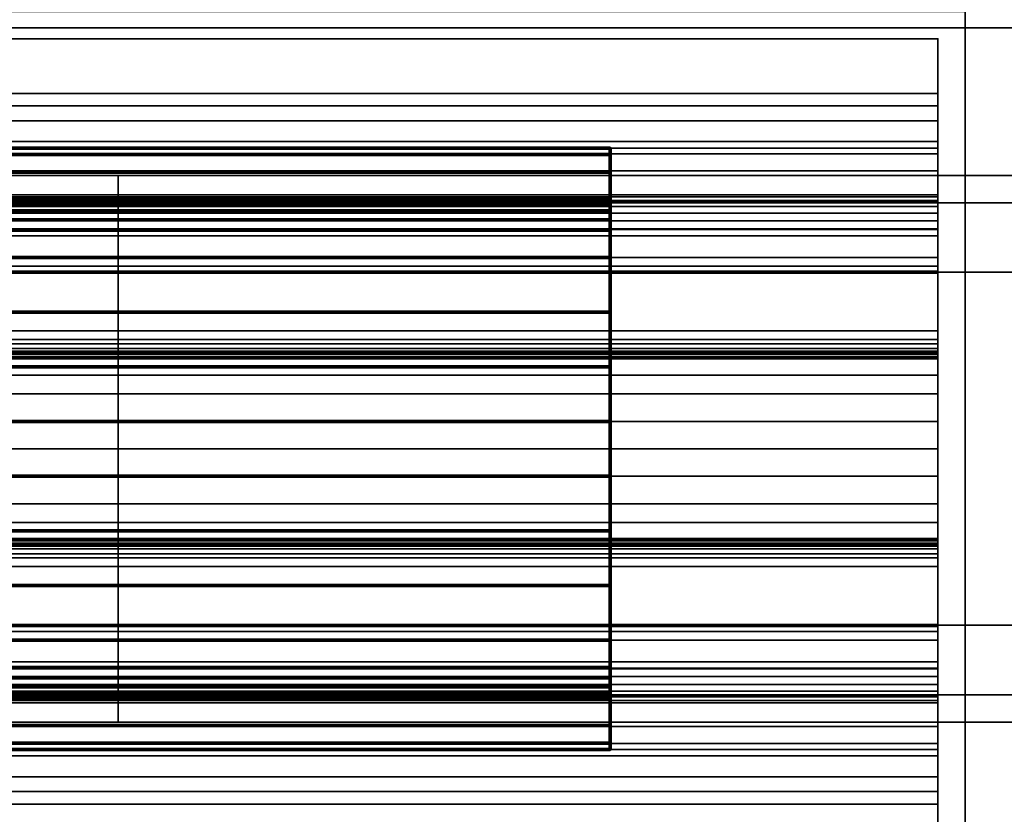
# Model space of a CAD drawing. Header units: millimetres. Extents: x -603 to 3703, y -115 to 249.
# Tile 995 of 1056: x 3492 to 3510, y -28 to -13. Entities that reach past the tile are written whole.
import ezdxf

# ---------------------------------------------------------------- set-up
doc = ezdxf.new("R2010")
doc.units = ezdxf.units.MM
doc.layers.add('151', color=7, linetype='Continuous', true_color=0xffffff)

# ---------------------------------------------------------------- blocks, each defined once
blk = doc.blocks.new('UG_SURFACE_003')
at = {"layer": '151', "color": 252, "linetype": 'Continuous', "lineweight": 35}
for points in [[(3703, -13.3, 2212.25), (3703, 230.4, 2212.25), (2297, 230.4, 2212.25), (2297, -13.3, 2212.25)], [(2447, -13.3, 2062.25), (2447, 230.4, 2062.25), (3553, 230.4, 2062.25), (3553, -13.3, 2062.25)], [(3703, -13.3, 2212.25), (2297, -13.3, 2212.25), (2447, -13.3, 2062.25), (3553, -13.3, 2062.25)]]:
    blk.add_3dface(points, dxfattribs=at)
blk = doc.blocks.new('UG_SURFACE_164')
at = {"layer": '151', "color": 18, "linetype": 'Continuous', "lineweight": 70}
for points in [[(2491.5, -15.5, 8), (3502.5, -15.5, 8), (3502.5, -15.614, 7.426), (2491.5, -15.614, 7.426)], [(2491.5, -15.5, 23.5), (3502.5, -15.5, 23.5), (3502.5, -15.5, 8), (2491.5, -15.5, 8)], [(2491.5, -16.5, 23.5), (3502.5, -16.5, 23.5), (3502.5, -15.5, 23.5), (2491.5, -15.5, 23.5)], [(2491.5, -15.614, 7.426), (3502.5, -15.614, 7.426), (3502.5, -15.939, 6.939), (2491.5, -15.939, 6.939)], [(3502.5, -15.5, 8), (3502.5, -15.5, 23.5), (3502.5, -16.5, 23.5), (3502.5, -16.5, 8)], [(3502.5, -16.5, 8), (3502.5, -16.538, 7.809), (3502.5, -15.614, 7.426), (3502.5, -15.5, 8)], [(3502.5, -16.538, 7.809), (3502.5, -16.646, 7.646), (3502.5, -15.939, 6.939), (3502.5, -15.614, 7.426)], [(2491.5, -15.939, 6.939), (3502.5, -15.939, 6.939), (3502.5, -16.426, 6.614), (2491.5, -16.426, 6.614)], [(3502.5, -16.426, 6.614), (3502.5, -15.939, 6.939), (3502.5, -16.646, 7.646), (3502.5, -16.809, 7.538)], [(2491.5, -16.426, 6.614), (3502.5, -16.426, 6.614), (3502.5, -17, 6.5), (2491.5, -17, 6.5)], [(2491.5, -16.5, 8), (3502.5, -16.5, 8), (3502.5, -16.5, 23.5), (2491.5, -16.5, 23.5)], [(2491.5, -16.538, 7.809), (3502.5, -16.538, 7.809), (3502.5, -16.5, 8), (2491.5, -16.5, 8)], [(2491.5, -16.646, 7.646), (3502.5, -16.646, 7.646), (3502.5, -16.538, 7.809), (2491.5, -16.538, 7.809)], [(3502.5, -17, 6.5), (3502.5, -16.426, 6.614), (3502.5, -16.809, 7.538), (3502.5, -17, 7.5)], [(2491.5, -16.809, 7.538), (3502.5, -16.809, 7.538), (3502.5, -16.646, 7.646), (2491.5, -16.646, 7.646)], [(2491.5, -17, 7.5), (3502.5, -17, 7.5), (3502.5, -16.809, 7.538), (2491.5, -16.809, 7.538)], [(2491.5, -17, 6.5), (3502.5, -17, 6.5), (3502.5, -20.5, 6.5), (2491.5, -20.5, 6.5)], [(2491.5, -18.5, 7.5), (3502.5, -18.5, 7.5), (3502.5, -17, 7.5), (2491.5, -17, 7.5)], [(3502.5, -17, 6.5), (3502.5, -17, 7.5), (3502.5, -18.5, 7.5)], [(3502.5, -18.5, 7.5), (3502.5, -19.5, 7.5), (3502.5, -17, 6.5)], [(3502.5, -19.5, 7.5), (3502.5, -20.5, 7.5), (3502.5, -20.5, 6.5), (3502.5, -17, 6.5)], [(2491.5, -17.5, 9), (3502.5, -17.5, 9), (3502.5, -18.5, 9), (2491.5, -18.5, 9)], [(2491.5, -17.5, 10), (3502.5, -17.5, 10), (3502.5, -17.5, 9), (2491.5, -17.5, 9)], [(2491.5, -24.5, 10), (3502.5, -24.5, 10), (3502.5, -17.5, 10), (2491.5, -17.5, 10)], [(3502.5, -17.5, 10), (3502.5, -19.5, 9), (3502.5, -18.5, 9)], [(3502.5, -18.5, 9), (3502.5, -17.5, 9), (3502.5, -17.5, 10)], [(3502.5, -17.5, 10), (3502.5, -24.5, 10), (3502.5, -22.5, 9), (3502.5, -19.5, 9)], [(2491.5, -18.5, 9), (3502.5, -18.5, 9), (3502.5, -18.5, 7.5), (2491.5, -18.5, 7.5)], [(3502.5, -18.5, 7.5), (3502.5, -18.5, 9), (3502.5, -19.5, 9), (3502.5, -19.5, 7.5)], [(2491.5, -19.5, 9), (3502.5, -19.5, 9), (3502.5, -22.5, 9), (2491.5, -22.5, 9)], [(2491.5, -19.5, 7.5), (3502.5, -19.5, 7.5), (3502.5, -19.5, 9), (2491.5, -19.5, 9)], [(2491.5, -20.5, 7.5), (3502.5, -20.5, 7.5), (3502.5, -19.5, 7.5), (2491.5, -19.5, 7.5)], [(2491.5, -20.5, 6.5), (3502.5, -20.5, 6.5), (3502.5, -20.5, 7.5), (2491.5, -20.5, 7.5)], [(2491.5, -21.5, 6.5), (3502.5, -21.5, 6.5), (3502.5, -25, 6.5), (2491.5, -25, 6.5)], [(2491.5, -21.5, 7.5), (3502.5, -21.5, 7.5), (3502.5, -21.5, 6.5), (2491.5, -21.5, 6.5)], [(2491.5, -22.5, 7.5), (3502.5, -22.5, 7.5), (3502.5, -21.5, 7.5), (2491.5, -21.5, 7.5)], [(3502.5, -25, 6.5), (3502.5, -21.5, 6.5), (3502.5, -21.5, 7.5), (3502.5, -22.5, 7.5)], [(2491.5, -22.5, 9), (3502.5, -22.5, 9), (3502.5, -22.5, 7.5), (2491.5, -22.5, 7.5)], [(3502.5, -25, 6.5), (3502.5, -22.5, 7.5), (3502.5, -23.5, 7.5)], [(3502.5, -23.5, 9), (3502.5, -22.5, 9), (3502.5, -24.5, 10)], [(3502.5, -23.5, 9), (3502.5, -23.5, 7.5), (3502.5, -22.5, 7.5), (3502.5, -22.5, 9)], [(2491.5, -23.5, 9), (3502.5, -23.5, 9), (3502.5, -24.5, 9), (2491.5, -24.5, 9)], [(2491.5, -23.5, 7.5), (3502.5, -23.5, 7.5), (3502.5, -23.5, 9), (2491.5, -23.5, 9)], [(2491.5, -25, 7.5), (3502.5, -25, 7.5), (3502.5, -23.5, 7.5), (2491.5, -23.5, 7.5)], [(3502.5, -23.5, 7.5), (3502.5, -25, 7.5), (3502.5, -25, 6.5)], [(3502.5, -24.5, 10), (3502.5, -24.5, 9), (3502.5, -23.5, 9)], [(2491.5, -24.5, 9), (3502.5, -24.5, 9), (3502.5, -24.5, 10), (2491.5, -24.5, 10)], [(2491.5, -25, 6.5), (3502.5, -25, 6.5), (3502.5, -25.574, 6.614), (2491.5, -25.574, 6.614)], [(2491.5, -25.191, 7.538), (3502.5, -25.191, 7.538), (3502.5, -25, 7.5), (2491.5, -25, 7.5)], [(3502.5, -25, 7.5), (3502.5, -25.191, 7.538), (3502.5, -25.574, 6.614), (3502.5, -25, 6.5)], [(2491.5, -25.354, 7.646), (3502.5, -25.354, 7.646), (3502.5, -25.191, 7.538), (2491.5, -25.191, 7.538)], [(3502.5, -26.061, 6.939), (3502.5, -25.574, 6.614), (3502.5, -25.191, 7.538), (3502.5, -25.354, 7.646)], [(2491.5, -25.462, 7.809), (3502.5, -25.462, 7.809), (3502.5, -25.354, 7.646), (2491.5, -25.354, 7.646)], [(3502.5, -25.354, 7.646), (3502.5, -25.462, 7.809), (3502.5, -26.386, 7.426), (3502.5, -26.061, 6.939)], [(2491.5, -25.5, 8), (3502.5, -25.5, 8), (3502.5, -25.462, 7.809), (2491.5, -25.462, 7.809)], [(2491.5, -25.5, 23.5), (3502.5, -25.5, 23.5), (3502.5, -25.5, 8), (2491.5, -25.5, 8)], [(2491.5, -26.5, 23.5), (3502.5, -26.5, 23.5), (3502.5, -25.5, 23.5), (2491.5, -25.5, 23.5)], [(2491.5, -25.574, 6.614), (3502.5, -25.574, 6.614), (3502.5, -26.061, 6.939), (2491.5, -26.061, 6.939)], [(3502.5, -26.5, 8), (3502.5, -26.386, 7.426), (3502.5, -25.462, 7.809), (3502.5, -25.5, 8)], [(3502.5, -25.5, 8), (3502.5, -25.5, 23.5), (3502.5, -26.5, 23.5), (3502.5, -26.5, 8)], [(2491.5, -26.061, 6.939), (3502.5, -26.061, 6.939), (3502.5, -26.386, 7.426), (2491.5, -26.386, 7.426)], [(2491.5, -26.386, 7.426), (3502.5, -26.386, 7.426), (3502.5, -26.5, 8), (2491.5, -26.5, 8)], [(2491.5, -26.5, 8), (3502.5, -26.5, 8), (3502.5, -26.5, 23.5), (2491.5, -26.5, 23.5)]]:
    blk.add_3dface(points, dxfattribs=at)
blk = doc.blocks.new('UG_SURFACE_165')
at = {"layer": '151', "color": 250, "linetype": 'Continuous', "lineweight": 35}
for points in [[(2491.5, -14.5, 3.5), (3508.5, -14.5, 3.5), (3508.5, -14.728, 2.352), (2491.5, -14.728, 2.352)], [(2491.5, -14.5, 23.5), (3508.5, -14.5, 23.5), (3508.5, -14.5, 3.5), (2491.5, -14.5, 3.5)], [(2491.5, -15.5, 23.5), (3508.5, -15.5, 23.5), (3508.5, -14.5, 23.5), (2491.5, -14.5, 23.5)], [(3508.5, -14.5, 3.5), (3508.5, -14.5, 23.5), (3508.5, -15.5, 5.5), (3508.5, -15.5, 3.5)], [(3508.5, -15.5, 3.5), (3508.5, -15.606, 2.856), (3508.5, -14.728, 2.352), (3508.5, -14.5, 3.5)], [(3508.5, -14.5, 23.5), (3508.5, -15.5, 23.5), (3508.5, -15.5, 6.5)], [(3508.5, -15.5, 6.5), (3508.5, -15.5, 5.5), (3508.5, -14.5, 23.5)], [(2491.5, -14.728, 2.352), (3508.5, -14.728, 2.352), (3508.5, -15.379, 1.379), (2491.5, -15.379, 1.379)], [(3508.5, -15.606, 2.856), (3508.5, -15.915, 2.281), (3508.5, -15.379, 1.379), (3508.5, -14.728, 2.352)], [(2491.5, -15.379, 1.379), (3508.5, -15.379, 1.379), (3508.5, -16.352, 0.728), (2491.5, -16.352, 0.728)], [(3508.5, -16.352, 0.728), (3508.5, -15.379, 1.379), (3508.5, -15.915, 2.281), (3508.5, -16.391, 1.835)], [(2491.5, -15.5, 5.5), (3508.5, -15.5, 5.5), (3508.5, -19.216, 5.5), (2491.5, -19.216, 5.5)], [(2491.5, -15.5, 3.5), (3508.5, -15.5, 3.5), (3508.5, -15.5, 5.5), (2491.5, -15.5, 5.5)], [(2491.5, -15.606, 2.856), (3508.5, -15.606, 2.856), (3508.5, -15.5, 3.5), (2491.5, -15.5, 3.5)], [(2491.5, -15.5, 6.5), (3508.5, -15.5, 6.5), (3508.5, -15.5, 23.5), (2491.5, -15.5, 23.5)], [(2491.5, -20.5, 6.5), (3508.5, -20.5, 6.5), (3508.5, -15.5, 6.5), (2491.5, -15.5, 6.5)], [(2491.5, -15.915, 2.281), (3508.5, -15.915, 2.281), (3508.5, -15.606, 2.856), (2491.5, -15.606, 2.856)], [(3508.5, -15.5, 6.5), (3508.5, -21, 5.5), (3508.5, -19.216, 5.5)], [(3508.5, -15.5, 6.5), (3508.5, -22.784, 5.5), (3508.5, -21, 5.5)], [(3508.5, -22.784, 5.5), (3508.5, -15.5, 6.5), (3508.5, -20.5, 6.5)], [(3508.5, -19.216, 5.5), (3508.5, -15.5, 5.5), (3508.5, -15.5, 6.5)], [(2491.5, -16.391, 1.835), (3508.5, -16.391, 1.835), (3508.5, -15.915, 2.281), (2491.5, -15.915, 2.281)], [(2491.5, -16.352, 0.728), (3508.5, -16.352, 0.728), (3508.5, -17.5, 0.5), (2491.5, -17.5, 0.5)], [(2491.5, -16.986, 1.567), (3508.5, -16.986, 1.567), (3508.5, -16.391, 1.835), (2491.5, -16.391, 1.835)], [(3508.5, -16.391, 1.835), (3508.5, -16.986, 1.567), (3508.5, -16.352, 0.728)], [(3508.5, -17.5, 0.5), (3508.5, -16.352, 0.728), (3508.5, -17.658, 1.5)], [(3508.5, -17.658, 1.5), (3508.5, -16.352, 0.728), (3508.5, -16.986, 1.567)], [(2491.5, -16.458, 3.623), (3508.5, -16.458, 3.623), (3508.5, -16.486, 3.478), (2491.5, -16.486, 3.478)], [(2491.5, -16.486, 3.767), (3508.5, -16.486, 3.767), (3508.5, -16.458, 3.623), (2491.5, -16.458, 3.623)], [(2491.5, -16.486, 3.478), (3508.5, -16.486, 3.478), (3508.5, -16.566, 3.354), (2491.5, -16.566, 3.354)], [(2491.5, -16.566, 3.891), (3508.5, -16.566, 3.891), (3508.5, -16.486, 3.767), (2491.5, -16.486, 3.767)], [(2491.5, -16.566, 3.354), (3508.5, -16.566, 3.354), (3508.5, -16.687, 3.269), (2491.5, -16.687, 3.269)], [(2491.5, -17.785, 4.87), (3508.5, -17.785, 4.87), (3508.5, -16.566, 3.891), (2491.5, -16.566, 3.891)], [(3508.5, -16.687, 3.269), (3508.5, -16.566, 3.354), (3508.5, -16.486, 3.478), (3508.5, -16.458, 3.623)], [(3508.5, -16.458, 3.623), (3508.5, -16.486, 3.767), (3508.5, -16.687, 3.269)], [(3508.5, -16.486, 3.767), (3508.5, -16.83, 3.235), (3508.5, -16.687, 3.269)], [(3508.5, -16.486, 3.767), (3508.5, -17.103, 3.332), (3508.5, -16.976, 3.257), (3508.5, -16.83, 3.235)], [(3508.5, -16.486, 3.767), (3508.5, -16.566, 3.891), (3508.5, -17.103, 3.332)], [(3508.5, -16.566, 3.891), (3508.5, -17.785, 4.87), (3508.5, -18.843, 4.791), (3508.5, -17.103, 3.332)], [(2491.5, -16.687, 3.269), (3508.5, -16.687, 3.269), (3508.5, -16.83, 3.235), (2491.5, -16.83, 3.235)], [(2491.5, -16.83, 3.235), (3508.5, -16.83, 3.235), (3508.5, -16.976, 3.257), (2491.5, -16.976, 3.257)], [(2491.5, -16.976, 3.257), (3508.5, -16.976, 3.257), (3508.5, -17.103, 3.332), (2491.5, -17.103, 3.332)], [(2491.5, -19.001, 3.033), (3508.5, -19.001, 3.033), (3508.5, -16.986, 1.567), (2491.5, -16.986, 1.567)], [(2491.5, -17.103, 3.332), (3508.5, -17.103, 3.332), (3508.5, -18.843, 4.791), (2491.5, -18.843, 4.791)], [(3508.5, -19.27, 2.674), (3508.5, -17.658, 1.5), (3508.5, -16.986, 1.567), (3508.5, -19.001, 3.033)], [(2491.5, -17.5, 0.5), (3508.5, -17.5, 0.5), (3508.5, -24.5, 0.5), (2491.5, -24.5, 0.5)], [(3508.5, -17.658, 1.5), (3508.5, -24.342, 1.5), (3508.5, -24.5, 0.5), (3508.5, -17.5, 0.5)], [(2491.5, -17.658, 1.5), (3508.5, -17.658, 1.5), (3508.5, -19.27, 2.674), (2491.5, -19.27, 2.674)], [(2491.5, -24.342, 1.5), (3508.5, -24.342, 1.5), (3508.5, -17.658, 1.5), (2491.5, -17.658, 1.5)], [(2491.5, -19.216, 5.5), (3508.5, -19.216, 5.5), (3508.5, -17.785, 4.87), (2491.5, -17.785, 4.87)], [(3508.5, -17.785, 4.87), (3508.5, -19.216, 5.5), (3508.5, -21, 5.5), (3508.5, -18.843, 4.791)], [(2491.5, -18.843, 4.791), (3508.5, -18.843, 4.791), (3508.5, -21, 5.5), (2491.5, -21, 5.5)], [(2491.5, -19.079, 3.07), (3508.5, -19.079, 3.07), (3508.5, -19.001, 3.033), (2491.5, -19.001, 3.033)], [(2491.5, -19.166, 3.074), (3508.5, -19.166, 3.074), (3508.5, -19.079, 3.07), (2491.5, -19.079, 3.07)], [(3508.5, -19.355, 2.821), (3508.5, -19.001, 3.033), (3508.5, -19.079, 3.07)], [(3508.5, -19.355, 2.821), (3508.5, -19.327, 2.739), (3508.5, -19.27, 2.674), (3508.5, -19.001, 3.033)], [(3508.5, -19.079, 3.07), (3508.5, -19.166, 3.074), (3508.5, -19.248, 3.044), (3508.5, -19.355, 2.821)], [(2491.5, -19.248, 3.044), (3508.5, -19.248, 3.044), (3508.5, -19.166, 3.074), (2491.5, -19.166, 3.074)], [(2491.5, -19.313, 2.986), (3508.5, -19.313, 2.986), (3508.5, -19.248, 3.044), (2491.5, -19.248, 3.044)], [(2491.5, -19.27, 2.674), (3508.5, -19.27, 2.674), (3508.5, -19.327, 2.739), (2491.5, -19.327, 2.739)], [(3508.5, -19.248, 3.044), (3508.5, -19.313, 2.986), (3508.5, -19.35, 2.908), (3508.5, -19.355, 2.821)], [(2491.5, -19.35, 2.908), (3508.5, -19.35, 2.908), (3508.5, -19.313, 2.986), (2491.5, -19.313, 2.986)], [(2491.5, -19.327, 2.739), (3508.5, -19.327, 2.739), (3508.5, -19.355, 2.821), (2491.5, -19.355, 2.821)], [(2491.5, -19.355, 2.821), (3508.5, -19.355, 2.821), (3508.5, -19.35, 2.908), (2491.5, -19.35, 2.908)], [(2491.5, -19.653, 7.5), (3508.5, -19.653, 7.5), (3508.5, -20.5, 7.5), (2491.5, -20.5, 7.5)], [(2491.5, -19.995, 8.44), (3508.5, -19.995, 8.44), (3508.5, -19.653, 7.5), (2491.5, -19.653, 7.5)], [(3508.5, -20.5, 7.5), (3508.5, -19.653, 7.5), (3508.5, -19.995, 8.44)], [(2491.5, -22.005, 8.44), (3508.5, -22.005, 8.44), (3508.5, -19.995, 8.44), (2491.5, -19.995, 8.44)], [(3508.5, -19.995, 8.44), (3508.5, -21.5, 7.5), (3508.5, -20.5, 7.5)], [(3508.5, -19.995, 8.44), (3508.5, -22.005, 8.44), (3508.5, -22.347, 7.5), (3508.5, -21.5, 7.5)], [(2491.5, -20.5, 7.5), (3508.5, -20.5, 7.5), (3508.5, -20.5, 6.5), (2491.5, -20.5, 6.5)], [(3508.5, -22.784, 5.5), (3508.5, -20.5, 6.5), (3508.5, -21.5, 6.5)], [(3508.5, -20.5, 6.5), (3508.5, -20.5, 7.5), (3508.5, -21.5, 7.5), (3508.5, -21.5, 6.5)], [(2491.5, -21, 5.5), (3508.5, -21, 5.5), (3508.5, -23.157, 4.791), (2491.5, -23.157, 4.791)], [(3508.5, -22.784, 5.5), (3508.5, -24.215, 4.87), (3508.5, -23.157, 4.791), (3508.5, -21, 5.5)], [(2491.5, -21.5, 7.5), (3508.5, -21.5, 7.5), (3508.5, -22.347, 7.5), (2491.5, -22.347, 7.5)], [(2491.5, -21.5, 6.5), (3508.5, -21.5, 6.5), (3508.5, -21.5, 7.5), (2491.5, -21.5, 7.5)], [(2491.5, -26.5, 6.5), (3508.5, -26.5, 6.5), (3508.5, -21.5, 6.5), (2491.5, -21.5, 6.5)], [(3508.5, -21.5, 6.5), (3508.5, -26.5, 6.5), (3508.5, -26.5, 5.5), (3508.5, -22.784, 5.5)], [(2491.5, -22.347, 7.5), (3508.5, -22.347, 7.5), (3508.5, -22.005, 8.44), (2491.5, -22.005, 8.44)], [(2491.5, -22.645, 2.821), (3508.5, -22.645, 2.821), (3508.5, -22.673, 2.739), (2491.5, -22.673, 2.739)], [(2491.5, -22.65, 2.908), (3508.5, -22.65, 2.908), (3508.5, -22.645, 2.821), (2491.5, -22.645, 2.821)], [(2491.5, -22.687, 2.986), (3508.5, -22.687, 2.986), (3508.5, -22.65, 2.908), (2491.5, -22.65, 2.908)], [(2491.5, -22.673, 2.739), (3508.5, -22.673, 2.739), (3508.5, -22.73, 2.674), (2491.5, -22.73, 2.674)], [(2491.5, -22.752, 3.044), (3508.5, -22.752, 3.044), (3508.5, -22.687, 2.986), (2491.5, -22.687, 2.986)], [(3508.5, -22.921, 3.07), (3508.5, -22.645, 2.821), (3508.5, -22.65, 2.908), (3508.5, -22.687, 2.986)], [(3508.5, -22.921, 3.07), (3508.5, -22.73, 2.674), (3508.5, -22.673, 2.739), (3508.5, -22.645, 2.821)], [(3508.5, -22.687, 2.986), (3508.5, -22.752, 3.044), (3508.5, -22.834, 3.074), (3508.5, -22.921, 3.07)], [(2491.5, -22.73, 2.674), (3508.5, -22.73, 2.674), (3508.5, -24.342, 1.5), (2491.5, -24.342, 1.5)], [(2491.5, -22.834, 3.074), (3508.5, -22.834, 3.074), (3508.5, -22.752, 3.044), (2491.5, -22.752, 3.044)], [(2491.5, -22.784, 5.5), (3508.5, -22.784, 5.5), (3508.5, -26.5, 5.5), (2491.5, -26.5, 5.5)], [(2491.5, -24.215, 4.87), (3508.5, -24.215, 4.87), (3508.5, -22.784, 5.5), (2491.5, -22.784, 5.5)], [(2491.5, -22.921, 3.07), (3508.5, -22.921, 3.07), (3508.5, -22.834, 3.074), (2491.5, -22.834, 3.074)], [(3508.5, -22.921, 3.07), (3508.5, -22.999, 3.033), (3508.5, -22.73, 2.674)], [(3508.5, -22.999, 3.033), (3508.5, -25.014, 1.567), (3508.5, -24.342, 1.5), (3508.5, -22.73, 2.674)], [(2491.5, -22.999, 3.033), (3508.5, -22.999, 3.033), (3508.5, -22.921, 3.07), (2491.5, -22.921, 3.07)], [(2491.5, -25.014, 1.567), (3508.5, -25.014, 1.567), (3508.5, -22.999, 3.033), (2491.5, -22.999, 3.033)], [(2491.5, -23.157, 4.791), (3508.5, -23.157, 4.791), (3508.5, -24.897, 3.332), (2491.5, -24.897, 3.332)], [(3508.5, -24.897, 3.332), (3508.5, -23.157, 4.791), (3508.5, -24.215, 4.87), (3508.5, -25.434, 3.891)], [(2491.5, -25.434, 3.891), (3508.5, -25.434, 3.891), (3508.5, -24.215, 4.87), (2491.5, -24.215, 4.87)], [(3508.5, -25.014, 1.567), (3508.5, -25.648, 0.728), (3508.5, -24.342, 1.5)], [(3508.5, -24.342, 1.5), (3508.5, -25.648, 0.728), (3508.5, -24.5, 0.5)], [(2491.5, -24.5, 0.5), (3508.5, -24.5, 0.5), (3508.5, -25.648, 0.728), (2491.5, -25.648, 0.728)], [(2491.5, -24.897, 3.332), (3508.5, -24.897, 3.332), (3508.5, -25.024, 3.257), (2491.5, -25.024, 3.257)], [(2491.5, -25.609, 1.835), (3508.5, -25.609, 1.835), (3508.5, -25.014, 1.567), (2491.5, -25.014, 1.567)], [(2491.5, -25.024, 3.257), (3508.5, -25.024, 3.257), (3508.5, -25.17, 3.235), (2491.5, -25.17, 3.235)], [(3508.5, -25.024, 3.257), (3508.5, -24.897, 3.332), (3508.5, -25.434, 3.891)], [(3508.5, -25.648, 0.728), (3508.5, -25.014, 1.567), (3508.5, -25.609, 1.835)], [(3508.5, -25.024, 3.257), (3508.5, -25.434, 3.891), (3508.5, -25.514, 3.767), (3508.5, -25.542, 3.623)], [(3508.5, -25.542, 3.623), (3508.5, -25.514, 3.478), (3508.5, -25.024, 3.257)], [(3508.5, -25.17, 3.235), (3508.5, -25.024, 3.257), (3508.5, -25.514, 3.478)], [(2491.5, -25.17, 3.235), (3508.5, -25.17, 3.235), (3508.5, -25.313, 3.269), (2491.5, -25.313, 3.269)], [(3508.5, -25.514, 3.478), (3508.5, -25.434, 3.354), (3508.5, -25.313, 3.269), (3508.5, -25.17, 3.235)], [(2491.5, -25.313, 3.269), (3508.5, -25.313, 3.269), (3508.5, -25.434, 3.354), (2491.5, -25.434, 3.354)], [(2491.5, -25.514, 3.767), (3508.5, -25.514, 3.767), (3508.5, -25.434, 3.891), (2491.5, -25.434, 3.891)], [(2491.5, -25.434, 3.354), (3508.5, -25.434, 3.354), (3508.5, -25.514, 3.478), (2491.5, -25.514, 3.478)], [(2491.5, -25.542, 3.623), (3508.5, -25.542, 3.623), (3508.5, -25.514, 3.767), (2491.5, -25.514, 3.767)], [(2491.5, -25.514, 3.478), (3508.5, -25.514, 3.478), (3508.5, -25.542, 3.623), (2491.5, -25.542, 3.623)], [(2491.5, -26.085, 2.281), (3508.5, -26.085, 2.281), (3508.5, -25.609, 1.835), (2491.5, -25.609, 1.835)], [(2491.5, -25.648, 0.728), (3508.5, -25.648, 0.728), (3508.5, -26.621, 1.379), (2491.5, -26.621, 1.379)], [(3508.5, -25.609, 1.835), (3508.5, -26.085, 2.281), (3508.5, -26.621, 1.379), (3508.5, -25.648, 0.728)], [(2491.5, -26.394, 2.856), (3508.5, -26.394, 2.856), (3508.5, -26.085, 2.281), (2491.5, -26.085, 2.281)], [(3508.5, -27.272, 2.352), (3508.5, -26.621, 1.379), (3508.5, -26.085, 2.281), (3508.5, -26.394, 2.856)], [(2491.5, -26.5, 3.5), (3508.5, -26.5, 3.5), (3508.5, -26.394, 2.856), (2491.5, -26.394, 2.856)], [(3508.5, -27.5, 3.5), (3508.5, -27.272, 2.352), (3508.5, -26.394, 2.856), (3508.5, -26.5, 3.5)], [(2491.5, -26.5, 5.5), (3508.5, -26.5, 5.5), (3508.5, -26.5, 3.5), (2491.5, -26.5, 3.5)], [(2491.5, -26.5, 23.5), (3508.5, -26.5, 23.5), (3508.5, -26.5, 6.5), (2491.5, -26.5, 6.5)], [(2491.5, -27.5, 23.5), (3508.5, -27.5, 23.5), (3508.5, -26.5, 23.5), (2491.5, -26.5, 23.5)], [(2491.5, -26.621, 1.379), (3508.5, -26.621, 1.379), (3508.5, -27.272, 2.352), (2491.5, -27.272, 2.352)], [(3508.5, -27.5, 3.5), (3508.5, -26.5, 3.5), (3508.5, -26.5, 5.5)], [(3508.5, -26.5, 5.5), (3508.5, -26.5, 6.5), (3508.5, -27.5, 3.5)], [(3508.5, -26.5, 6.5), (3508.5, -26.5, 23.5), (3508.5, -27.5, 23.5), (3508.5, -27.5, 3.5)], [(2491.5, -27.272, 2.352), (3508.5, -27.272, 2.352), (3508.5, -27.5, 3.5), (2491.5, -27.5, 3.5)], [(2491.5, -27.5, 3.5), (3508.5, -27.5, 3.5), (3508.5, -27.5, 23.5), (2491.5, -27.5, 23.5)]]:
    blk.add_3dface(points, dxfattribs=at)
blk = doc.blocks.new('UG_SURFACE_166')
at = {"layer": '151', "color": 252, "linetype": 'Continuous', "lineweight": 35}
for points in [[(2491.5, -13.5, 0.5), (3508.5, -13.5, 0.5), (3508.5, -14.5, 0.5), (2491.5, -14.5, 0.5)], [(2491.5, -13.5, 26.5), (3508.5, -13.5, 26.5), (3508.5, -13.5, 0.5), (2491.5, -13.5, 0.5)], [(2491.5, -14.5, 26.5), (3508.5, -14.5, 26.5), (3508.5, -13.5, 26.5), (2491.5, -13.5, 26.5)], [(2491.5, -13.5, 29.5), (3508.5, -13.5, 29.5), (3508.5, -14.5, 29.5), (2491.5, -14.5, 29.5)], [(2491.5, -13.5, 30.5), (3508.5, -13.5, 30.5), (3508.5, -13.5, 29.5), (2491.5, -13.5, 29.5)], [(2491.5, -17.75, 30.5), (3508.5, -17.75, 30.5), (3508.5, -13.5, 30.5), (2491.5, -13.5, 30.5)], [(3508.5, -13.5, 30.5), (3508.5, -16.5, 29.5), (3508.5, -14.5, 29.5)], [(3508.5, -16, 25), (3508.5, -14.5, 24), (3508.5, -13.5, 26.5), (3508.5, -14.5, 26.5)], [(3508.5, -14.5, 29.5), (3508.5, -13.5, 29.5), (3508.5, -13.5, 30.5)], [(3508.5, -13.5, 30.5), (3508.5, -17.75, 30.5), (3508.5, -17.75, 29.5), (3508.5, -16.5, 29.5)], [(3508.5, -14.5, 24), (3508.5, -14.5, 0.5), (3508.5, -13.5, 0.5), (3508.5, -13.5, 26.5)], [(2491.5, -14.5, 24), (3508.5, -14.5, 24), (3508.5, -17.772, 24), (2491.5, -17.772, 24)], [(2491.5, -14.5, 0.5), (3508.5, -14.5, 0.5), (3508.5, -14.5, 24), (2491.5, -14.5, 24)], [(2491.5, -15, 28), (3508.5, -15, 28), (3508.5, -14.5, 26.5), (2491.5, -14.5, 26.5)], [(2491.5, -14.5, 29.5), (3508.5, -14.5, 29.5), (3508.5, -15, 28), (2491.5, -15, 28)], [(3508.5, -16, 27), (3508.5, -16, 25), (3508.5, -14.5, 26.5), (3508.5, -15, 28)], [(3508.5, -16.5, 29.5), (3508.5, -16.5, 28), (3508.5, -16, 27), (3508.5, -14.5, 29.5)], [(3508.5, -15, 28), (3508.5, -14.5, 29.5), (3508.5, -16, 27)], [(3508.5, -16, 25), (3508.5, -17.772, 25), (3508.5, -17.772, 24), (3508.5, -14.5, 24)], [(2491.5, -16, 27), (3508.5, -16, 27), (3508.5, -26, 27), (2491.5, -26, 27)], [(2491.5, -16, 25), (3508.5, -16, 25), (3508.5, -16, 27), (2491.5, -16, 27)], [(2491.5, -17.772, 25), (3508.5, -17.772, 25), (3508.5, -16, 25), (2491.5, -16, 25)], [(3508.5, -26, 27), (3508.5, -16, 27), (3508.5, -16.5, 28), (3508.5, -25.5, 28)], [(2491.5, -16.5, 29.5), (3508.5, -16.5, 29.5), (3508.5, -17.75, 29.5), (2491.5, -17.75, 29.5)], [(2491.5, -16.5, 28), (3508.5, -16.5, 28), (3508.5, -16.5, 29.5), (2491.5, -16.5, 29.5)], [(2491.5, -25.5, 28), (3508.5, -25.5, 28), (3508.5, -16.5, 28), (2491.5, -16.5, 28)], [(2491.5, -17.75, 29.5), (3508.5, -17.75, 29.5), (3508.5, -17.75, 30.5), (2491.5, -17.75, 30.5)], [(2491.5, -17.772, 24), (3508.5, -17.772, 24), (3508.5, -17.772, 25), (2491.5, -17.772, 25)], [(2491.5, -24.228, 24), (3508.5, -24.228, 24), (3508.5, -27.5, 24), (2491.5, -27.5, 24)], [(2491.5, -24.228, 25), (3508.5, -24.228, 25), (3508.5, -24.228, 24), (2491.5, -24.228, 24)], [(2491.5, -26, 25), (3508.5, -26, 25), (3508.5, -24.228, 25), (2491.5, -24.228, 25)], [(2491.5, -24.25, 29.5), (3508.5, -24.25, 29.5), (3508.5, -25.5, 29.5), (2491.5, -25.5, 29.5)], [(2491.5, -24.25, 30.5), (3508.5, -24.25, 30.5), (3508.5, -24.25, 29.5), (2491.5, -24.25, 29.5)], [(2491.5, -28.5, 30.5), (3508.5, -28.5, 30.5), (3508.5, -24.25, 30.5), (2491.5, -24.25, 30.5)], [(3508.5, -27.5, 24), (3508.5, -24.228, 24), (3508.5, -24.228, 25), (3508.5, -26, 25)], [(3508.5, -25.5, 29.5), (3508.5, -24.25, 29.5), (3508.5, -24.25, 30.5), (3508.5, -28.5, 30.5)], [(2491.5, -25.5, 29.5), (3508.5, -25.5, 29.5), (3508.5, -25.5, 28), (2491.5, -25.5, 28)], [(3508.5, -27.5, 29.5), (3508.5, -25.5, 29.5), (3508.5, -28.5, 30.5)], [(3508.5, -27.5, 29.5), (3508.5, -26, 27), (3508.5, -25.5, 28), (3508.5, -25.5, 29.5)], [(2491.5, -26, 27), (3508.5, -26, 27), (3508.5, -26, 25), (2491.5, -26, 25)], [(3508.5, -26, 27), (3508.5, -27.5, 29.5), (3508.5, -27, 28)], [(3508.5, -27, 28), (3508.5, -27.5, 26.5), (3508.5, -26, 25), (3508.5, -26, 27)], [(3508.5, -27.5, 26.5), (3508.5, -28.5, 26.5), (3508.5, -27.5, 24), (3508.5, -26, 25)], [(2491.5, -27, 28), (3508.5, -27, 28), (3508.5, -27.5, 29.5), (2491.5, -27.5, 29.5)], [(2491.5, -27.5, 26.5), (3508.5, -27.5, 26.5), (3508.5, -27, 28), (2491.5, -27, 28)], [(2491.5, -27.5, 0.5), (3508.5, -27.5, 0.5), (3508.5, -28.5, 0.5), (2491.5, -28.5, 0.5)], [(2491.5, -27.5, 24), (3508.5, -27.5, 24), (3508.5, -27.5, 0.5), (2491.5, -27.5, 0.5)], [(2491.5, -27.5, 29.5), (3508.5, -27.5, 29.5), (3508.5, -28.5, 29.5), (2491.5, -28.5, 29.5)], [(2491.5, -28.5, 26.5), (3508.5, -28.5, 26.5), (3508.5, -27.5, 26.5), (2491.5, -27.5, 26.5)], [(3508.5, -28.5, 30.5), (3508.5, -28.5, 29.5), (3508.5, -27.5, 29.5)], [(3508.5, -28.5, 26.5), (3508.5, -28.5, 0.5), (3508.5, -27.5, 0.5), (3508.5, -27.5, 24)]]:
    blk.add_3dface(points, dxfattribs=at)
blk = doc.blocks.new('UG_SURFACE_167')
at = {"layer": '151', "color": 254, "linetype": 'Continuous', "lineweight": 35}
for points in [[(3493.5, -26, 27), (3493.5, -16, 27), (3493.5, -16, 25), (3493.5, -17.772, 25)], [(3493.5, -16, 25), (3511.5, -16, 25), (3511.5, -17.772, 25), (3493.5, -17.772, 25)], [(3493.5, -16, 27), (3511.5, -16, 27), (3511.5, -16, 25), (3493.5, -16, 25)], [(3493.5, -26, 27), (3511.5, -26, 27), (3511.5, -16, 27), (3493.5, -16, 27)], [(3511.5, -25.5, 14), (3493.5, -25.5, 14), (3493.5, -16.5, 14), (3511.5, -16.5, 14)], [(3493.5, -16.5, 24), (3511.5, -16.5, 24), (3511.5, -16.5, 14), (3493.5, -16.5, 14)], [(3493.5, -17.772, 24), (3511.5, -17.772, 24), (3511.5, -16.5, 24), (3493.5, -16.5, 24)], [(3493.5, -17.772, 24), (3493.5, -16.5, 24), (3493.5, -16.5, 14), (3493.5, -25.5, 14)], [(3493.5, -17.772, 25), (3511.5, -17.772, 25), (3511.5, -17.772, 24), (3493.5, -17.772, 24)], [(3493.5, -26, 27), (3493.5, -17.772, 25), (3493.5, -24.228, 25)], [(3493.5, -17.772, 25), (3493.5, -17.772, 24), (3493.5, -24.228, 24), (3493.5, -24.228, 25)], [(3493.5, -24.228, 24), (3493.5, -17.772, 24), (3493.5, -25.5, 14)], [(3493.5, -25.5, 24), (3511.5, -25.5, 24), (3511.5, -24.228, 24), (3493.5, -24.228, 24)], [(3493.5, -24.228, 24), (3511.5, -24.228, 24), (3511.5, -24.228, 25), (3493.5, -24.228, 25)], [(3493.5, -24.228, 25), (3511.5, -24.228, 25), (3511.5, -26, 25), (3493.5, -26, 25)], [(3493.5, -25.5, 14), (3493.5, -25.5, 24), (3493.5, -24.228, 24)], [(3493.5, -24.228, 25), (3493.5, -26, 25), (3493.5, -26, 27)], [(3493.5, -25.5, 14), (3511.5, -25.5, 14), (3511.5, -25.5, 24), (3493.5, -25.5, 24)], [(3493.5, -26, 25), (3511.5, -26, 25), (3511.5, -26, 27), (3493.5, -26, 27)]]:
    blk.add_3dface(points, dxfattribs=at)
blk = doc.blocks.new('UG_SURFACE_168')
at = {"layer": '151', "color": 43, "linetype": 'Continuous', "lineweight": 35}
for points in [[(2491, -34, 2017), (3509, -34, 2017), (3509, 0, 2017), (2491, 0, 2017)], [(3509, 0, 2017), (3509, -34, 2017), (3509, -34), (3509, -29, 30.5)], [(3509, -29, 30.5), (3509, -13, 30.5), (3509, 0, 2017)], [(2491, -29, 30.5), (2491, -13, 30.5), (3509, -13, 30.5), (3509, -29, 30.5)]]:
    blk.add_3dface(points, dxfattribs=at)
blk = doc.blocks.new('UG_SURFACE_230')
at = {"layer": '151', "color": 252, "linetype": 'Continuous', "lineweight": 35}
for points in [[(2485.5, -30.22, 2021.75), (3514.5, -30.22, 2021.75), (3514.5, 62.62, 2021.75), (2485.5, 62.62, 2021.75)], [(2487, -30.22, 2020.25), (2487, 62.62, 2020.25), (3513, 62.62, 2020.25), (3513, -30.22, 2020.25)], [(2432, -13.3, 2075.25), (3568, -13.3, 2075.25), (3566.5, -13.3, 2073.75), (2433.5, -13.3, 2073.75)], [(2432, -13.3, 2075.25), (2432, -30.22, 2075.25), (3568, -30.22, 2075.25), (3568, -13.3, 2075.25)], [(2433.5, -13.3, 2073.75), (3566.5, -13.3, 2073.75), (3566.5, -30.22, 2073.75), (2433.5, -30.22, 2073.75)]]:
    blk.add_3dface(points, dxfattribs=at)

msp = doc.modelspace()

# ---------------------------------------------------------------- linework, layer by layer
at = {"layer": '151', "color": 252, "linetype": 'Continuous', "lineweight": -3, "true_color": 0x939598}
for p, q in [((3509, 0, 2017), (3509, -34, 2017)), ((3509, -29, 30.5), (3509, -13, 30.5)), ((2297, -13.3, 2212.25), (3703, -13.3, 2212.25)), ((3568, -13.3, 2075.25), (2432, -13.3, 2075.25)), ((3566.5, -13.3, 2073.75), (2433.5, -13.3, 2073.75)), ((3553, -13.3, 2062.25), (2447, -13.3, 2062.25)), ((3508.5, -13.5, 29.5), (2491.5, -13.5, 29.5)), ((3508.5, -13.5, 30.5), (2491.5, -13.5, 30.5)), ((3508.5, -13.5, 0.5), (2491.5, -13.5, 0.5)), ((3508.5, -13.5, 26.5), (2491.5, -13.5, 26.5)), ((3508.5, -13.5, 0.5), (3508.5, -13.5, 26.5)), ((3508.5, -14.5, 0.5), (3508.5, -13.5, 0.5)), ((3508.5, -13.5, 30.5), (3508.5, -17.75, 30.5)), ((3508.5, -13.5, 29.5), (3508.5, -13.5, 30.5)), ((3508.5, -14.5, 29.5), (3508.5, -13.5, 29.5)), ((3508.5, -13.5, 26.5), (3508.5, -14.5, 26.5)), ((3508.5, -14.5, 26.5), (2491.5, -14.5, 26.5)), ((3508.5, -14.5, 24), (2491.5, -14.5, 24)), ((3508.5, -14.5, 0.5), (2491.5, -14.5, 0.5)), ((3508.5, -14.5, 29.5), (2491.5, -14.5, 29.5)), ((3508.5, -14.5, 3.5), (2491.5, -14.5, 3.5)), ((3508.5, -14.5, 23.5), (2491.5, -14.5, 23.5)), ((3508.5, -14.5, 23.5), (3508.5, -15.5, 23.5)), ((3508.5, -14.5, 24), (3508.5, -14.5, 0.5)), ((3508.5, -17.772, 24), (3508.5, -14.5, 24)), ((3508.5, -15, 28), (3508.5, -14.5, 29.5)), ((3508.5, -14.5, 3.5), (3508.5, -14.5, 23.5)), ((3508.5, -14.5, 26.5), (3508.5, -15, 28)), ((3508.5, -15, 28), (2491.5, -15, 28)), ((3508.5, -15.5, 23.5), (2491.5, -15.5, 23.5)), ((3502.5, -15.5, 23.5), (2491.5, -15.5, 23.5)), ((3508.5, -15.5, 5.5), (2491.5, -15.5, 5.5)), ((3508.5, -15.5, 3.5), (2491.5, -15.5, 3.5)), ((3508.5, -15.5, 6.5), (2491.5, -15.5, 6.5)), ((3502.5, -15.5, 8), (2491.5, -15.5, 8)), ((3502.5, -15.5, 8), (3502.5, -15.5, 23.5)), ((3502.5, -15.5, 23.5), (3502.5, -16.5, 23.5)), ((3508.5, -15.5, 23.5), (3508.5, -15.5, 6.5)), ((3508.5, -19.216, 5.5), (3508.5, -15.5, 5.5)), ((3508.5, -15.5, 5.5), (3508.5, -15.5, 3.5)), ((3508.5, -15.5, 6.5), (3508.5, -20.5, 6.5)), ((3508.5, -16, 25), (2491.5, -16, 25)), ((3508.5, -16, 27), (2491.5, -16, 27)), ((3511.5, -16, 25), (3493.5, -16, 25)), ((3511.5, -16, 27), (3493.5, -16, 27)), ((3493.5, -16, 27), (3493.5, -26, 27)), ((3493.5, -16, 25), (3493.5, -16, 27)), ((3493.5, -17.772, 25), (3493.5, -16, 25)), ((3508.5, -26, 27), (3508.5, -16, 27)), ((3508.5, -16, 25), (3508.5, -17.772, 25)), ((3508.5, -16, 27), (3508.5, -16, 25)), ((3502.5, -16.5, 23.5), (2491.5, -16.5, 23.5)), ((3502.5, -16.5, 8), (2491.5, -16.5, 8)), ((3508.5, -16.5, 29.5), (2491.5, -16.5, 29.5)), ((3508.5, -16.5, 28), (2491.5, -16.5, 28)), ((3508.5, -16.566, 3.891), (2491.5, -16.566, 3.891)), ((3493.5, -16.5, 24), (3493.5, -17.772, 24)), ((3493.5, -16.5, 14), (3493.5, -16.5, 24)), ((3493.5, -25.5, 14), (3493.5, -16.5, 14)), ((3511.5, -16.5, 24), (3493.5, -16.5, 24)), ((3511.5, -16.5, 14), (3493.5, -16.5, 14)), ((3502.5, -16.5, 23.5), (3502.5, -16.5, 8)), ((3508.5, -16.5, 28), (3508.5, -25.5, 28)), ((3508.5, -16.5, 29.5), (3508.5, -16.5, 28)), ((3508.5, -17.75, 29.5), (3508.5, -16.5, 29.5)), ((3508.5, -16.986, 1.567), (2491.5, -16.986, 1.567)), ((3502.5, -17, 6.5), (2491.5, -17, 6.5)), ((3502.5, -17, 7.5), (2491.5, -17, 7.5)), ((3508.5, -17.103, 3.332), (2491.5, -17.103, 3.332)), ((3502.5, -20.5, 6.5), (3502.5, -17, 6.5)), ((3502.5, -17, 7.5), (3502.5, -18.5, 7.5)), ((3508.5, -16.986, 1.567), (3508.5, -19.001, 3.033)), ((3502.5, -17.5, 9), (2491.5, -17.5, 9)), ((3502.5, -17.5, 10), (2491.5, -17.5, 10)), ((3508.5, -17.5, 0.5), (2491.5, -17.5, 0.5)), ((3502.5, -18.5, 9), (3502.5, -17.5, 9)), ((3502.5, -17.5, 10), (3502.5, -24.5, 10)), ((3502.5, -17.5, 9), (3502.5, -17.5, 10)), ((3508.5, -24.5, 0.5), (3508.5, -17.5, 0.5)), ((3508.5, -17.658, 1.5), (2491.5, -17.658, 1.5)), ((3508.5, -17.75, 30.5), (2491.5, -17.75, 30.5)), ((3508.5, -17.75, 29.5), (2491.5, -17.75, 29.5)), ((3508.5, -17.772, 24), (2491.5, -17.772, 24)), ((3508.5, -17.772, 25), (2491.5, -17.772, 25)), ((3511.5, -17.772, 25), (3493.5, -17.772, 25)), ((3511.5, -17.772, 24), (3493.5, -17.772, 24)), ((3493.5, -17.772, 24), (3493.5, -17.772, 25)), ((3508.5, -19.27, 2.674), (3508.5, -17.658, 1.5)), ((3508.5, -17.658, 1.5), (3508.5, -24.342, 1.5)), ((3508.5, -17.75, 30.5), (3508.5, -17.75, 29.5)), ((3508.5, -17.772, 25), (3508.5, -17.772, 24)), ((3502.5, -18.5, 9), (2491.5, -18.5, 9)), ((3502.5, -18.5, 7.5), (2491.5, -18.5, 7.5)), ((3502.5, -18.5, 7.5), (3502.5, -18.5, 9)), ((3508.5, -19.001, 3.033), (2491.5, -19.001, 3.033)), ((3508.5, -19.216, 5.5), (2491.5, -19.216, 5.5)), ((3508.5, -19.27, 2.674), (2491.5, -19.27, 2.674)), ((3502.5, -19.5, 7.5), (2491.5, -19.5, 7.5)), ((3502.5, -19.5, 9), (2491.5, -19.5, 9)), ((3502.5, -22.5, 9), (3502.5, -19.5, 9)), ((3502.5, -19.5, 7.5), (3502.5, -20.5, 7.5)), ((3502.5, -19.5, 9), (3502.5, -19.5, 7.5)), ((3508.5, -19.653, 7.5), (2491.5, -19.653, 7.5)), ((3508.5, -19.653, 7.5), (3508.5, -19.995, 8.44)), ((3508.5, -20.5, 7.5), (3508.5, -19.653, 7.5)), ((3508.5, -19.995, 8.44), (2491.5, -19.995, 8.44)), ((3508.5, -19.995, 8.44), (3508.5, -22.005, 8.44)), ((3508.5, -20.5, 6.5), (2491.5, -20.5, 6.5)), ((3502.5, -20.5, 7.5), (2491.5, -20.5, 7.5)), ((3502.5, -20.5, 6.5), (2491.5, -20.5, 6.5)), ((3508.5, -20.5, 7.5), (2491.5, -20.5, 7.5)), ((3502.5, -20.5, 7.5), (3502.5, -20.5, 6.5)), ((3508.5, -20.5, 6.5), (3508.5, -20.5, 7.5)), ((3508.5, -21, 5.5), (2491.5, -21, 5.5)), ((3508.5, -21.5, 7.5), (2491.5, -21.5, 7.5)), ((3502.5, -21.5, 6.5), (2491.5, -21.5, 6.5)), ((3502.5, -21.5, 7.5), (2491.5, -21.5, 7.5)), ((3508.5, -21.5, 6.5), (2491.5, -21.5, 6.5)), ((3502.5, -25, 6.5), (3502.5, -21.5, 6.5)), ((3502.5, -21.5, 6.5), (3502.5, -21.5, 7.5)), ((3502.5, -21.5, 7.5), (3502.5, -22.5, 7.5)), ((3508.5, -21.5, 6.5), (3508.5, -26.5, 6.5)), ((3508.5, -21.5, 7.5), (3508.5, -21.5, 6.5)), ((3508.5, -22.347, 7.5), (3508.5, -21.5, 7.5)), ((3508.5, -22.005, 8.44), (2491.5, -22.005, 8.44)), ((3508.5, -22.005, 8.44), (3508.5, -22.347, 7.5)), ((3508.5, -22.347, 7.5), (2491.5, -22.347, 7.5)), ((3502.5, -22.5, 7.5), (2491.5, -22.5, 7.5)), ((3502.5, -22.5, 9), (2491.5, -22.5, 9)), ((3502.5, -22.5, 7.5), (3502.5, -22.5, 9)), ((3508.5, -22.73, 2.674), (2491.5, -22.73, 2.674)), ((3508.5, -22.784, 5.5), (2491.5, -22.784, 5.5)), ((3508.5, -24.342, 1.5), (3508.5, -22.73, 2.674)), ((3508.5, -26.5, 5.5), (3508.5, -22.784, 5.5)), ((3508.5, -22.999, 3.033), (2491.5, -22.999, 3.033)), ((3508.5, -22.999, 3.033), (3508.5, -25.014, 1.567)), ((3502.5, -23.5, 9), (2491.5, -23.5, 9)), ((3502.5, -23.5, 7.5), (2491.5, -23.5, 7.5)), ((3502.5, -23.5, 9), (3502.5, -23.5, 7.5)), ((3502.5, -23.5, 7.5), (3502.5, -25, 7.5)), ((3502.5, -24.5, 9), (3502.5, -23.5, 9)), ((3508.5, -24.228, 24), (2491.5, -24.228, 24)), ((3508.5, -24.228, 25), (2491.5, -24.228, 25)), ((3508.5, -24.25, 29.5), (2491.5, -24.25, 29.5)), ((3508.5, -24.25, 30.5), (2491.5, -24.25, 30.5)), ((3511.5, -24.228, 24), (3493.5, -24.228, 24)), ((3493.5, -24.228, 24), (3493.5, -25.5, 24)), ((3493.5, -24.228, 25), (3493.5, -24.228, 24)), ((3493.5, -26, 25), (3493.5, -24.228, 25)), ((3511.5, -24.228, 25), (3493.5, -24.228, 25)), ((3508.5, -27.5, 24), (3508.5, -24.228, 24)), ((3508.5, -24.228, 25), (3508.5, -26, 25)), ((3508.5, -24.228, 24), (3508.5, -24.228, 25)), ((3508.5, -24.25, 30.5), (3508.5, -28.5, 30.5)), ((3508.5, -24.25, 29.5), (3508.5, -24.25, 30.5)), ((3508.5, -25.5, 29.5), (3508.5, -24.25, 29.5)), ((3508.5, -24.342, 1.5), (2491.5, -24.342, 1.5)), ((3508.5, -24.5, 0.5), (2491.5, -24.5, 0.5)), ((3502.5, -24.5, 10), (2491.5, -24.5, 10)), ((3502.5, -24.5, 9), (2491.5, -24.5, 9)), ((3502.5, -24.5, 10), (3502.5, -24.5, 9)), ((3508.5, -24.897, 3.332), (2491.5, -24.897, 3.332)), ((3502.5, -25, 6.5), (2491.5, -25, 6.5)), ((3502.5, -25, 7.5), (2491.5, -25, 7.5)), ((3508.5, -25.014, 1.567), (2491.5, -25.014, 1.567)), ((3508.5, -25.434, 3.891), (2491.5, -25.434, 3.891)), ((3508.5, -25.5, 28), (2491.5, -25.5, 28)), ((3508.5, -25.5, 29.5), (2491.5, -25.5, 29.5)), ((3502.5, -25.5, 8), (2491.5, -25.5, 8)), ((3502.5, -25.5, 23.5), (2491.5, -25.5, 23.5)), ((3511.5, -25.5, 24), (3493.5, -25.5, 24)), ((3493.5, -25.5, 24), (3493.5, -25.5, 14)), ((3511.5, -25.5, 14), (3493.5, -25.5, 14)), ((3502.5, -25.5, 23.5), (3502.5, -26.5, 23.5)), ((3502.5, -25.5, 8), (3502.5, -25.5, 23.5)), ((3508.5, -25.5, 28), (3508.5, -25.5, 29.5)), ((3508.5, -26, 25), (2491.5, -26, 25)), ((3508.5, -26, 27), (2491.5, -26, 27)), ((3493.5, -26, 27), (3493.5, -26, 25)), ((3511.5, -26, 27), (3493.5, -26, 27)), ((3511.5, -26, 25), (3493.5, -26, 25)), ((3508.5, -26, 25), (3508.5, -26, 27)), ((3502.5, -26.5, 8), (2491.5, -26.5, 8)), ((3508.5, -26.5, 3.5), (2491.5, -26.5, 3.5)), ((3502.5, -26.5, 23.5), (2491.5, -26.5, 23.5)), ((3508.5, -26.5, 5.5), (2491.5, -26.5, 5.5)), ((3508.5, -26.5, 6.5), (2491.5, -26.5, 6.5)), ((3508.5, -26.5, 23.5), (2491.5, -26.5, 23.5)), ((3502.5, -26.5, 23.5), (3502.5, -26.5, 8)), ((3508.5, -26.5, 23.5), (3508.5, -27.5, 23.5)), ((3508.5, -26.5, 3.5), (3508.5, -26.5, 5.5)), ((3508.5, -26.5, 6.5), (3508.5, -26.5, 23.5)), ((3508.5, -27, 28), (2491.5, -27, 28)), ((3508.5, -27, 28), (3508.5, -27.5, 26.5)), ((3508.5, -27.5, 29.5), (3508.5, -27, 28)), ((3508.5, -27.5, 3.5), (2491.5, -27.5, 3.5)), ((3508.5, -27.5, 0.5), (2491.5, -27.5, 0.5)), ((3508.5, -27.5, 23.5), (2491.5, -27.5, 23.5)), ((3508.5, -27.5, 26.5), (2491.5, -27.5, 26.5)), ((3508.5, -27.5, 29.5), (2491.5, -27.5, 29.5)), ((3508.5, -27.5, 24), (2491.5, -27.5, 24)), ((3508.5, -27.5, 23.5), (3508.5, -27.5, 3.5)), ((3508.5, -28.5, 0.5), (3508.5, -27.5, 0.5)), ((3508.5, -27.5, 26.5), (3508.5, -28.5, 26.5)), ((3508.5, -28.5, 29.5), (3508.5, -27.5, 29.5)), ((3508.5, -27.5, 0.5), (3508.5, -27.5, 24))]:
    msp.add_line(p, q, dxfattribs=at)
at = {"layer": '151', "color": 252, "linetype": 'Continuous', "lineweight": -3, "true_color": 0x939598, "extrusion": (1, 0, 0)}
for centre, radius, start, end in [((-17.5, 3.5, 3508.5), 3, 270, 0), ((-17, 8, 3502.5), 1.5, 270, 0), ((-16.846, 3.623, 3508.5), 0.388, 228.5685, 43.7698), ((-20.899, -0.259, 3508.5), 6, 43.7698, 73.7131), ((-19.133, 2.852, 3508.5), 0.225, 53.9491, 232.3529), ((-22.867, 2.852, 3508.5), 0.225, 307.6471, 126.0509), ((-21.101, -0.259, 3508.5), 6, 106.2869, 136.2302), ((-24.5, 3.5, 3508.5), 3, 180, 270), ((-25, 8, 3502.5), 1.5, 180, 270), ((-25.154, 3.623, 3508.5), 0.388, 136.2302, 311.4315)]:
    msp.add_arc(centre, radius, start, end, dxfattribs=at)
at = {"layer": '151', "color": 252, "linetype": 'Continuous', "lineweight": -3, "true_color": 0x939598, "extrusion": (-1, 0, 0)}
for centre, radius, start, end in [((17.5, 3.5, -3508.5), 2, 180, 255.1204), ((17, 8, -3502.5), 0.5, 180, 270), ((21.76, -0.452, -3508.5), 6, 97.2769, 140.9076), ((20.24, -0.452, -3508.5), 6, 39.0924, 82.7231), ((25, 8, -3502.5), 0.5, 270, 0), ((24.5, 3.5, -3508.5), 2, 284.8796, 0)]:
    msp.add_arc(centre, radius, start, end, dxfattribs=at)

# ---------------------------------------------------------------- block references
at = {"layer": '151', "color": 252, "linetype": 'Continuous', "lineweight": -3, "true_color": 0x939598}
for name in ['UG_SURFACE_003', 'UG_SURFACE_230', 'UG_SURFACE_168', 'UG_SURFACE_166', 'UG_SURFACE_167', 'UG_SURFACE_165', 'UG_SURFACE_164']:
    msp.add_blockref(name, (0, 0), dxfattribs=at)

doc.saveas('drawing.dxf')
